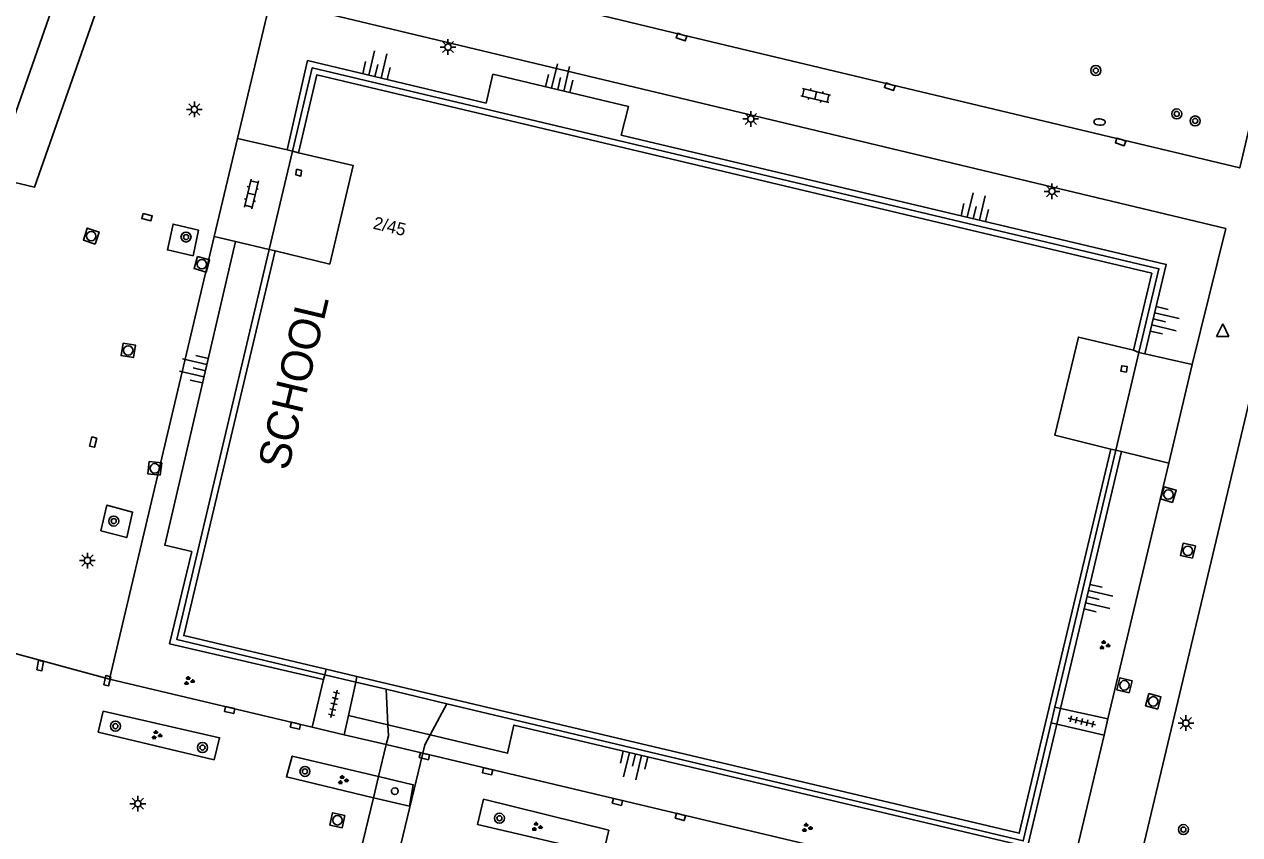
# Model space of a CAD drawing. Extents: x 131000 to 133014, y 396499 to 399001.
# Drawn here: x 131119.7 to 131216.5, y 397225 to 397289.5 of the extents above; entities that cross this region are included whole.
import ezdxf

# ---------------------------------------------------------------- set-up
doc = ezdxf.new("R2010")
doc.units = 0
for name, color, linetype in [('gg-anno-huisnummerreeks BGT', 7, 'Continuous'), ('gg-bbg-luifel en loopbrug', 7, 'Continuous'), ('gg-bbg-onder overbouw', 7, 'Continuous'), ('gg-bbg-pand overbouw', 7, 'Continuous'), ('gg-bbg-pilaar onder overbouw', 7, 'Continuous'), ('gg-bbg-pilaar overkapping', 7, 'Continuous'), ('gg-knt-BGT kruinlijn', 7, 'Continuous'), ('gg-knt-bovenkant onderkant talud', 7, 'Continuous'), ('gg-knt-verharding', 7, 'Continuous'), ('gg-knt-verharding nz', 7, 'Continuous'), ('gt-anno-naam bijzondere bebouwing', 7, 'Continuous'), ('gt-grn-vlakafsluiter', 7, 'Continuous'), ('gt-grn-weggrens', 7, 'Continuous'), ('gt-symb-boom', 7, 'Continuous'), ('gt-symb-brandkraan', 7, 'Continuous'), ('gt-symb-groenvak', 7, 'Continuous'), ('gt-symb-klinker verharding', 7, 'Continuous'), ('gt-symb-kolk', 7, 'Continuous'), ('gt-symb-kolk center center', 7, 'Continuous'), ('gt-symb-lichtmast', 7, 'Continuous'), ('gt-symb-rioolschacht', 7, 'Continuous'), ('gt-symb-talud symbool', 7, 'Continuous'), ('gt-symb-tegel verharding', 7, 'Continuous'), ('gt-symb-waterafsluiter', 7, 'Continuous')]:
    doc.layers.add(name, color=color, linetype=linetype)

# ---------------------------------------------------------------- blocks, each defined once
blk = doc.blocks.new('gt0-BOOM')
at = {"layer": 'gt-symb-boom'}
for radius in [0.4, 0.2]:
    blk.add_circle((0, 0), radius, dxfattribs=at)
blk = doc.blocks.new('gt0-RS')
at = {"layer": 'gt-symb-rioolschacht'}
blk.add_lwpolyline([(-0.5, -0.5), (0.5, -0.5), (0.5, 0.5), (-0.5, 0.5)], close=True, dxfattribs=at)
blk.add_circle((0, 0), 0.375, dxfattribs=at)
blk = doc.blocks.new('gt0-KOLKCC')
at = {"layer": 'gt-symb-kolk center center'}
blk.add_lwpolyline([(-0.375, 0.2), (0.375, 0.2), (0.375, -0.2), (-0.375, -0.2)], close=True, dxfattribs=at)
blk = doc.blocks.new('gt0-KL1')
at = {"layer": 'gt-symb-klinker verharding'}
for p, q in [((-1.15, 0.3), (1.15, 0.3)), ((-1, -0.3), (-1, 0.3)), ((-0.5, 0.3), (-0.5, 0.45)), ((0, -0.3), (0, 0.3)), ((0.5, 0.3), (0.5, 0.45)), ((1, -0.3), (1, 0.3)), ((-1.15, -0.3), (1.15, -0.3)), ((-0.5, -0.45), (-0.5, -0.3)), ((0.5, -0.45), (0.5, -0.3))]:
    blk.add_line(p, q, dxfattribs=at)
blk = doc.blocks.new('gt0-LMAST')
at = {"layer": 'gt-symb-lichtmast'}
for p, q in [((-0.182, 0.173), (-0.447, 0.438)), ((-0.005, 0.246), (-0.005, 0.621)), ((0.172, 0.173), (0.437, 0.438)), ((-0.255, -0.004), (-0.63, -0.004)), ((-0.182, -0.181), (-0.447, -0.446)), ((-0.005, -0.254), (-0.005, -0.629)), ((0.437, -0.446), (0.172, -0.181)), ((0.245, -0.004), (0.62, -0.004))]:
    blk.add_line(p, q, dxfattribs=at)
blk.add_circle((-0.005, -0.004), 0.25, dxfattribs=at)
blk = doc.blocks.new('gt0-KOLK')
at = {"layer": 'gt-symb-kolk'}
blk.add_lwpolyline([(0, 0), (0.375, 0), (0.375, 0.4), (-0.375, 0.4), (-0.375, 0), (0, 0)], dxfattribs=at)
blk = doc.blocks.new('gt0-WAFSL')
at = {"layer": 'gt-symb-waterafsluiter'}
for p, q in [((-0.5, -0.333), (0, 0.667)), ((0, 0.667), (0.5, -0.333)), ((0.5, -0.333), (-0.5, -0.333))]:
    blk.add_line(p, q, dxfattribs=at)
blk = doc.blocks.new('gt0-TALUD_1')
at = {"layer": 'gt-symb-talud symbool'}
for p, q in [((0, -1), (0, 0)), ((-1, -1), (-1, 0)), ((-0.5, -2), (-0.5, 0)), ((0.5, -2), (0.5, 0)), ((1, -1), (1, 0))]:
    blk.add_line(p, q, dxfattribs=at)
blk = doc.blocks.new('gt0-TEG1')
at = {"layer": 'gt-symb-tegel verharding'}
for p, q in [((-1.125, 0), (1.125, 0)), ((-0.9, -0.25), (-0.9, 0.25)), ((-0.45, -0.25), (-0.45, 0.25)), ((0, -0.25), (0, 0.25)), ((0.45, -0.25), (0.45, 0.25)), ((0.9, -0.25), (0.9, 0.25))]:
    blk.add_line(p, q, dxfattribs=at)
blk = doc.blocks.new('gt0-GRVAK')
at = {"layer": 'gt-symb-groenvak'}
for p, q in [((-0.11, 0.189), (-0.228, 0.24)), ((-0.182, 0.153), (0.088, 0.153)), ((-0.091, 0.211), (-0.156, 0.322)), ((-0.047, 0.214), (-0.047, 0.393)), ((-0.004, 0.211), (0.061, 0.322)), ((0.015, 0.189), (0.133, 0.24)), ((0.262, -0.052), (0.197, 0.059)), ((0.305, -0.049), (0.305, 0.13)), ((0.349, -0.052), (0.414, 0.059)), ((-0.245, -0.228), (-0.363, -0.177)), ((-0.318, -0.264), (-0.047, -0.264)), ((-0.226, -0.206), (-0.291, -0.095)), ((-0.183, -0.203), (-0.183, -0.024)), ((-0.139, -0.206), (-0.074, -0.095)), ((-0.12, -0.228), (-0.002, -0.177)), ((0.243, -0.074), (0.125, -0.023)), ((0.17, -0.11), (0.441, -0.11)), ((0.368, -0.074), (0.486, -0.023))]:
    blk.add_line(p, q, dxfattribs=at)
blk = doc.blocks.new('gt0-BR')
at = {"layer": 'gt-symb-brandkraan'}
for centre, radius, start, end in [((-0.244, 0), 0.206, 107.56694, 252.43307), ((0.599, -2.664), 3, 106.89205, 107.56694), ((0, -0.691), 0.938, 73.10799, 106.89205), ((-0.599, -2.664), 3, 72.43309, 73.10799), ((0.244, 0), 0.206, 287.56695, 72.43309), ((0.599, 2.664), 3, 252.43307, 253.10797), ((0, 0.691), 0.938, 253.10797, 286.89206), ((-0.599, 2.664), 3, 286.89206, 287.56695)]:
    blk.add_arc(centre, radius, start, end, dxfattribs=at)

msp = doc.modelspace()

# ---------------------------------------------------------------- linework, layer by layer
at = {"layer": 'gg-bbg-luifel en loopbrug'}
for p, q in [((131148.658, 397233.722), (131148.521, 397236.554)), ((131153.36, 397235.402), (131152.029, 397232.921)), ((131147.918, 397229.609), (131148.53, 397232.147)), ((131151.441, 397231.458), (131147.058, 397213.155)), ((131147.51, 397227.921), (131147.918, 397229.609)), ((131147.51, 397227.921), (131144.679, 397216.19))]:
    msp.add_line(p, q, dxfattribs=at)
for points in [[(131148.53, 397232.147), (131148.7, 397232.85), (131148.658, 397233.722)], [(131152.029, 397232.921), (131151.6, 397232.12), (131151.441, 397231.458)]]:
    msp.add_lwpolyline(points, dxfattribs=at)
at = {"layer": 'gg-bbg-onder overbouw'}
msp.add_line((131146.201, 397237.566), (131143.75, 397238.146), dxfattribs=at)
for points in [[(131208.01, 397263.54), (131209.48, 397269.67), (131143, 397285.45), (131141.56, 397279.26)], [(131139.69, 397271.44), (131144.04, 397270.4), (131145.9, 397278.24), (131141.56, 397279.26)], [(131143.75, 397238.146), (131132.41, 397240.83), (131139.69, 397271.44)], [(131206.22, 397255.66), (131201.76, 397256.77), (131203.63, 397264.59), (131208.01, 397263.54)], [(131146.201, 397237.566), (131198.92, 397225.09), (131206.22, 397255.66)]]:
    msp.add_lwpolyline(points, dxfattribs=at)
at = {"layer": 'gg-bbg-pand overbouw'}
for p, q in [((131139.213, 397271.554), (131141.067, 397279.379)), ((131208.458, 397263.36), (131206.613, 397255.577)), ((131206.613, 397255.577), (131201.764, 397235.127)), ((131146.105, 397237.129), (131143.646, 397237.714)), ((131148.521, 397236.554), (131146.105, 397237.129)), ((131153.36, 397235.402), (131148.521, 397236.554)), ((131201.764, 397235.127), (131201.468, 397233.879))]:
    msp.add_line(p, q, dxfattribs=at)
for points in [[(131141.067, 397279.379), (131142.64, 397286.02), (131210.04, 397270.03), (131208.458, 397263.36)], [(131143.646, 397237.714), (131131.86, 397240.52), (131139.213, 397271.554)], [(131153.36, 397235.402), (131199.24, 397224.48), (131201.468, 397233.879)]]:
    msp.add_lwpolyline(points, dxfattribs=at)
at = {"layer": 'gg-bbg-pilaar onder overbouw'}
for points in [[(131141.383, 397277.955), (131141.33, 397277.505), (131141.745, 397277.397), (131141.798, 397277.846), (131141.383, 397277.955)], [(131207.457, 397261.799), (131207.522, 397262.24), (131207.087, 397262.305), (131207.022, 397261.87), (131207.457, 397261.799)]]:
    msp.add_lwpolyline(points, dxfattribs=at)
at = {"layer": 'gg-bbg-pilaar overkapping'}
msp.add_lwpolyline([(131149.024, 397228.239), (131148.942, 397228.389), (131148.964, 397228.559), (131149.081, 397228.684), (131149.249, 397228.715), (131149.404, 397228.642), (131149.486, 397228.492), (131149.464, 397228.322), (131149.347, 397228.197), (131149.179, 397228.166), (131149.024, 397228.239)], dxfattribs=at)
at = {"layer": 'gg-knt-BGT kruinlijn'}
for p, q in [((131202.203, 397235.032), (131207.06, 397255.468)), ((131145.52, 397234.467), (131148.658, 397233.722)), ((131148.658, 397233.722), (131152.029, 397232.921))]:
    msp.add_line(p, q, dxfattribs=at)
for points in [[(131140.636, 397279.48), (131142.266, 397286.593), (131156.48, 397283.21), (131157.03, 397285.503), (131167.812, 397282.951), (131167.24, 397280.649), (131210.624, 397270.371), (131208.917, 397263.255)], [(131136.531, 397272.195), (131130.899, 397248.021), (131133.049, 397247.519), (131131.284, 397240.175), (131143.551, 397237.323)], [(131152.029, 397232.921), (131158.186, 397231.458), (131158.703, 397233.697), (131199.582, 397224.003), (131201.905, 397233.778)]]:
    msp.add_lwpolyline(points, dxfattribs=at)
at = {"layer": 'gg-knt-bovenkant onderkant talud'}
msp.add_line((131201.905, 397233.778), (131202.203, 397235.032), dxfattribs=at)
at = {"layer": 'gg-knt-verharding'}
for p, q in [((131134.84, 397272.6), (131136.685, 397280.407)), ((131140.636, 397279.48), (131136.685, 397280.407)), ((131141.067, 397279.379), (131140.636, 397279.48)), ((131126.51, 397237.36), (131134.84, 397272.6)), ((131134.84, 397272.6), (131136.531, 397272.195)), ((131136.531, 397272.195), (131139.213, 397271.554)), ((131207.382, 397218.117), (131218.178, 397263.439)), ((131208.917, 397263.255), (131208.458, 397263.36)), ((131212.699, 397262.392), (131208.917, 397263.255)), ((131212.699, 397262.392), (131210.833, 397254.556)), ((131206.613, 397255.577), (131207.06, 397255.468)), ((131207.06, 397255.468), (131210.833, 397254.556)), ((131210.833, 397254.556), (131205.99, 397234.211)), ((131142.635, 397233.539), (131126.51, 397237.36)), ((131143.551, 397237.323), (131142.635, 397233.539)), ((131143.646, 397237.714), (131143.551, 397237.323)), ((131145.52, 397234.467), (131146.105, 397237.129)), ((131202.203, 397235.032), (131201.764, 397235.127)), ((131205.99, 397234.211), (131202.203, 397235.032)), ((131145.183, 397232.936), (131145.52, 397234.467)), ((131205.99, 397234.211), (131205.679, 397232.905)), ((131145.183, 397232.936), (131142.635, 397233.539)), ((131201.468, 397233.879), (131201.905, 397233.778)), ((131201.905, 397233.778), (131205.679, 397232.905)), ((131148.53, 397232.147), (131145.183, 397232.936)), ((131205.679, 397232.905), (131202.46, 397219.38)), ((131202.46, 397219.38), (131151.441, 397231.458))]:
    msp.add_line(p, q, dxfattribs=at)
for points in [[(131143.369, 397295.532), (131153.219, 397293.213), (131172.097, 397288.655), (131216.48, 397278.055), (131227.1, 397323.038), (131154.209, 397340.325), (131143.369, 397295.532)], [(131124.41, 397297.89), (131127.618, 397296.732), (131120.544, 397276.513), (131117.858, 397277.151), (131117.242, 397277.363)], [(131212.699, 397262.392), (131215.37, 397273.221), (131139.326, 397291.412), (131136.685, 397280.407)], [(131133.15, 397271.043), (131133.598, 397273.092), (131131.565, 397273.578), (131131.117, 397271.529), (131133.15, 397271.043)], [(131125.819, 397249.177), (131126.287, 397251.205), (131128.339, 397250.659), (131127.871, 397248.632), (131125.819, 397249.177)], [(131134.828, 397230.931), (131135.264, 397232.689), (131126.003, 397234.808), (131125.608, 397233.142), (131134.828, 397230.931)], [(131147.918, 397229.609), (131141.049, 397231.228), (131140.588, 397229.574), (131147.51, 397227.921)], [(131155.802, 397225.788), (131156.282, 397227.795), (131166.249, 397225.33), (131165.796, 397223.446), (131155.802, 397225.788)]]:
    msp.add_lwpolyline(points, dxfattribs=at)
at = {"layer": 'gg-knt-verharding nz'}
for p, q in [((131141.56, 397279.26), (131141.067, 397279.379)), ((131139.213, 397271.554), (131139.69, 397271.44)), ((131143.75, 397238.146), (131143.646, 397237.714)), ((131146.105, 397237.129), (131146.201, 397237.566)), ((131151.441, 397231.458), (131148.53, 397232.147))]:
    msp.add_line(p, q, dxfattribs=at)
msp.add_lwpolyline([(131147.51, 397227.921), (131150.378, 397227.236), (131150.685, 397228.957), (131147.918, 397229.609)], dxfattribs=at)
at = {"layer": 'gt-grn-vlakafsluiter'}
for p, q in [((131124.41, 397297.89), (131117.242, 397277.363)), ((131208.01, 397263.54), (131208.458, 397263.36)), ((131206.22, 397255.66), (131206.613, 397255.577))]:
    msp.add_line(p, q, dxfattribs=at)
at = {"layer": 'gt-grn-weggrens'}
msp.add_line((131103.688, 397243.552), (131126.51, 397237.36), dxfattribs=at)

# ---------------------------------------------------------------- block references
at = {"layer": 'gt-symb-boom'}
for p in [(131205.022, 397285.804), (131211.464, 397282.349), (131212.93, 397281.79), (131132.594, 397272.551), (131126.839, 397249.94), (131126.97, 397233.616), (131133.905, 397231.914), (131142.063, 397230.016), (131157.545, 397226.286), (131211.995, 397225.383)]:
    msp.add_blockref('gt0-BOOM', p, dxfattribs=at)
at = {"layer": 'gt-symb-brandkraan', "rotation": -4.130538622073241}
msp.add_blockref('gt0-BR', (131205.32, 397281.702), dxfattribs=at)
at = {"layer": 'gt-symb-groenvak'}
for p in [(131205.694, 397240.063), (131132.82, 397237.215), (131130.237, 397232.904), (131145.064, 397229.329), (131160.507, 397225.606), (131182.008, 397225.531)]:
    msp.add_blockref('gt0-GRVAK', p, dxfattribs=at)
at = {"layer": 'gt-symb-klinker verharding'}
for p, rotation in [((131182.719, 397283.811), 166.53322310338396), ((131137.796, 397275.982), 76.7004156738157)]:
    msp.add_blockref('gt0-KL1', p, dxfattribs=dict(at, rotation=rotation))
at = {"layer": 'gt-symb-kolk'}
for p, rotation in [((131172.097, 397288.655), 161.4563306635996), ((131188.679, 397284.706), 161.45633066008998), ((131207.058, 397280.31), 161.45633066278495), ((131136.11, 397235.093), 167.58922528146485), ((131141.343, 397233.845), 166.825073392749), ((131151.625, 397231.414), 166.40843955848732), ((131156.642, 397230.22), 167.06118937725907), ((131166.982, 397227.779), 166.40843956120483), ((131172.007, 397226.582), 164.4482750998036)]:
    msp.add_blockref('gt0-KOLK', p, dxfattribs=dict(at, rotation=rotation))
at = {"layer": 'gt-symb-kolk center center'}
for p, rotation in [((131129.487, 397274.13), -14.71731114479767), ((131125.198, 397256.23), -104.3557849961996), ((131120.987, 397238.429), 79.80279442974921), ((131126.318, 397237.229), 76.88085536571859)]:
    msp.add_blockref('gt0-KOLKCC', p, dxfattribs=dict(at, rotation=rotation))
at = {"layer": 'gt-symb-lichtmast'}
for p in [(131153.453, 397287.673), (131133.264, 397282.711), (131177.561, 397281.956), (131201.537, 397276.191), (131124.752, 397246.804), (131128.762, 397227.449)]:
    msp.add_blockref('gt0-LMAST', p, dxfattribs=at)
at = {"layer": 'gt-symb-lichtmast', "rotation": 90}
msp.add_blockref('gt0-LMAST', (131212.187, 397233.861), dxfattribs=at)
at = {"layer": 'gt-symb-rioolschacht'}
for p, rotation in [((131125.052, 397272.629), 71.45633066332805), ((131133.855, 397270.386), -106.0241096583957), ((131128, 397263.527), -99.72596567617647), ((131130.1, 397254.139), 83.10945167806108), ((131210.797, 397252.053), 73.61369433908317), ((131212.348, 397247.582), 77.58922528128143), ((131207.302, 397236.866), 76.2971100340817), ((131209.597, 397235.591), 75.0464352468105), ((131144.648, 397226.123), 167.82524886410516)]:
    msp.add_blockref('gt0-RS', p, dxfattribs=dict(at, rotation=rotation))
at = {"layer": 'gt-symb-talud symbool'}
for p, xscale, yscale, rotation in [((131147.633, 397285.316), 1.0002764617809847, 1.0002764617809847, 166.58892815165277), ((131162.182, 397284.284), 0.9998144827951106, 0.9998144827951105, 166.7004156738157), ((131195.269, 397274.009), 1.0000449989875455, 1.0000449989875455, 166.64465903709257), ((131209.584, 397266.043), 0.9995363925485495, 0.9995363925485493, 76.51987378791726), ((131134.135, 397261.91), 1.0001024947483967, 1.000102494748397, -103.11914462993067), ((131204.318, 397243.932), 1.0000449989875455, 1.0000449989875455, 76.64465903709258), ((131168.379, 397231.402), 1.0000449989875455, 1.0000449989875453, -13.355340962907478)]:
    msp.add_blockref('gt0-TALUD_1', p, dxfattribs=dict(at, xscale=xscale, yscale=yscale, rotation=rotation))
at = {"layer": 'gt-symb-tegel verharding'}
for p, rotation in [((131144.375, 397235.392), 77.58922528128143), ((131203.902, 397233.991), -13.466776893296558)]:
    msp.add_blockref('gt0-TEG1', p, dxfattribs=dict(at, rotation=rotation))
at = {"layer": 'gt-symb-waterafsluiter'}
msp.add_blockref('gt0-WAFSL', (131215.12, 397264.966), dxfattribs=at)

# ---------------------------------------------------------------- texts
at = {"layer": 'gg-anno-huisnummerreeks BGT'}
msp.add_text('2/45', height=1, rotation=346.7, dxfattribs=at).set_placement((131147.424, 397273.224))
at = {"layer": 'gt-anno-naam bijzondere bebouwing'}
msp.add_text('SCHOOL', height=2.5, rotation=76.64466, dxfattribs=at).set_placement((131140.72, 397253.878))

doc.saveas('drawing.dxf')
